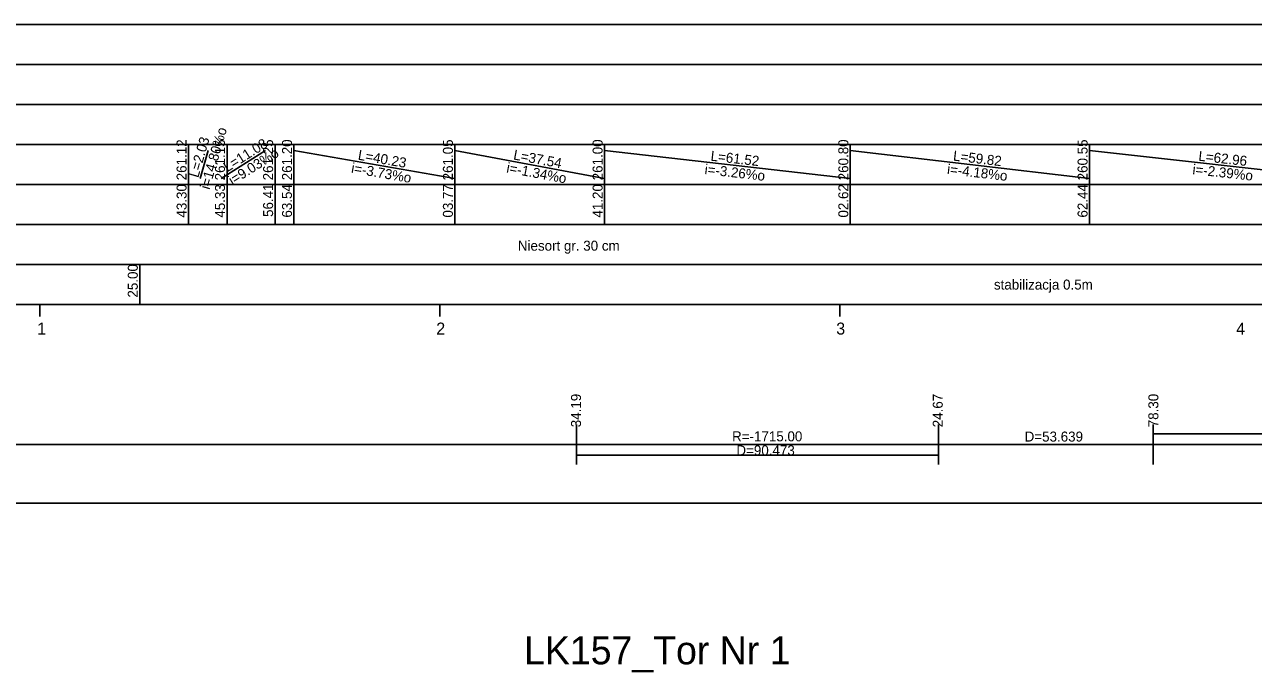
# Model space of a CAD drawing. Extents: x 6445630 to 6518227, y 5499240 to 5511716.
# Drawn here: x 6453127.4 to 6453434.6, y 5508019.3 to 5508181.3 of the extents above; entities that cross this region are included whole.
import ezdxf

# ---------------------------------------------------------------- set-up
doc = ezdxf.new("R2010")
doc.units = 0
for name, color, linetype in [('TOR_PROF-opisy pomocnicze', 7, 'Continuous'), ('TOR_PROF-tabelka-geometria T1', 7, 'Continuous'), ('TOR_PROF-tabelka-kilometracja', 7, 'Continuous'), ('TOR_PROF-tabelka-rodzaj rowu T1', 7, 'Continuous'), ('TOR_PROF-tabelka-rodzaj rurociagow T1', 7, 'Continuous'), ('TOR_PROF-tabelka-rowyT1', 7, 'Continuous'), ('TOR_PROF-tabelka-rurociagi T1', 7, 'Continuous'), ('TOR_PROF-tabelka-teren istniejacy T1', 7, 'Continuous'), ('TOR_PROF-tabelka-warstwa ochronna T1', 7, 'Continuous'), ('TOR_PROF-uklad odniesienia', 7, 'Continuous'), ('TOR_PROF-warstwa ochronna', 7, 'Continuous'), ('TOR_RAMKI-MASKA WYCIECIA', 7, 'Continuous')]:
    doc.layers.add(name, color=color, linetype=linetype)

msp = doc.modelspace()

# ---------------------------------------------------------------- linework, layer by layer
at = {"layer": 'TOR_PROF-tabelka-geometria T1'}
for points in [[(6453265.41, 5508071.29), (6453265.41, 5508081.29)], [(6453355.88, 5508071.29), (6453355.88, 5508081.29)], [(6453409.52, 5508071.29), (6453409.52, 5508081.29)], [(6452430.7, 5508080.29), (6452472.3, 5508080.29), (6452472.3, 5508076.29), (6452489.73, 5508076.29), (6452489.73, 5508069.93), (6452506.34, 5508073.62), (6452552.91, 5508073.62), (6452552.91, 5508076.29), (6452706.14, 5508076.29), (6452706.14, 5508078.96), (6452801.78, 5508078.96), (6452801.78, 5508076.29), (6452871.8, 5508076.29), (6452871.8, 5508073.62), (6452954.06, 5508073.62), (6452954.06, 5508076.29), (6453265.41, 5508076.29), (6453265.41, 5508073.62), (6453355.88, 5508073.62), (6453355.88, 5508076.29), (6453409.52, 5508076.29), (6453409.52, 5508078.96), (6453499.99, 5508078.96)], [(6452331.21, 5508076.29), (6454631.21, 5508076.29)]]:
    msp.add_lwpolyline(points, dxfattribs=at)
at = {"layer": 'TOR_PROF-tabelka-kilometracja'}
for points in [[(6453131.21, 5508108.29), (6453131.21, 5508111.29)], [(6453231.21, 5508108.29), (6453231.21, 5508111.29)], [(6453331.21, 5508108.29), (6453331.21, 5508111.29)]]:
    msp.add_lwpolyline(points, dxfattribs=at)
at = {"layer": 'TOR_PROF-tabelka-rodzaj rowu T1'}
for points in [[(6452331.21, 5508151.29), (6454631.21, 5508151.29), (6454631.21, 5508161.29), (6452331.21, 5508161.29)], [(6452331.21, 5508131.29), (6454631.21, 5508131.29), (6454631.21, 5508141.29), (6452331.21, 5508141.29)], [(6452331.21, 5508131.29), (6454631.21, 5508131.29), (6454631.21, 5508141.29), (6452331.21, 5508141.29)]]:
    msp.add_lwpolyline(points, close=True, dxfattribs=at)
for points in [[(6453168.41, 5508131.29), (6453168.41, 5508141.29)], [(6453178.02, 5508131.29), (6453178.02, 5508141.29)], [(6453190.04, 5508131.29), (6453190.04, 5508141.29)], [(6453194.76, 5508131.29), (6453194.76, 5508141.29)], [(6453234.99, 5508131.29), (6453234.99, 5508141.29)], [(6453272.41, 5508131.29), (6453272.41, 5508141.29)], [(6453333.84, 5508131.29), (6453333.84, 5508141.29)], [(6453393.65, 5508131.29), (6453393.65, 5508141.29)]]:
    msp.add_lwpolyline(points, dxfattribs=at)
at = {"layer": 'TOR_PROF-tabelka-rowyT1'}
msp.add_lwpolyline([(6452331.21, 5508161.29), (6454631.21, 5508161.29), (6454631.21, 5508171.29), (6452331.21, 5508171.29)], close=True, dxfattribs=at)
at = {"layer": 'TOR_PROF-tabelka-rurociagi T1'}
msp.add_lwpolyline([(6452331.21, 5508141.29), (6454631.21, 5508141.29), (6454631.21, 5508151.29), (6452331.21, 5508151.29)], close=True, dxfattribs=at)
msp.add_lwpolyline([(6452331.21, 5508141.29), (6454631.21, 5508141.29), (6454631.21, 5508151.29), (6452331.21, 5508151.29)], close=True, dxfattribs=at)
for points in [[(6453168.41, 5508141.29), (6453168.41, 5508151.29)], [(6453178.02, 5508141.29), (6453178.02, 5508151.29)], [(6453190.04, 5508141.29), (6453190.04, 5508151.29)], [(6453194.76, 5508141.29), (6453194.76, 5508151.29)], [(6453234.99, 5508141.29), (6453234.99, 5508151.29)], [(6453272.41, 5508141.29), (6453272.41, 5508151.29)], [(6453333.84, 5508141.29), (6453333.84, 5508151.29)], [(6453393.65, 5508141.29), (6453393.65, 5508151.29)], [(6453171.32, 5508142.79), (6453173.34, 5508149.79)], [(6453176.54, 5508142.79), (6453187.62, 5508149.79)], [(6453194.76, 5508149.79), (6453234.99, 5508142.79)], [(6453234.99, 5508149.79), (6453272.41, 5508142.79)], [(6453272.41, 5508149.79), (6453333.84, 5508142.79)], [(6453333.84, 5508149.79), (6453393.65, 5508142.79)], [(6453393.65, 5508149.79), (6453456.53, 5508142.79)]]:
    msp.add_lwpolyline(points, dxfattribs=at)
at = {"layer": 'TOR_PROF-tabelka-teren istniejacy T1'}
msp.add_lwpolyline([(6452331.21, 5508171.29), (6454631.21, 5508171.29), (6454631.21, 5508181.29), (6452331.21, 5508181.29)], close=True, dxfattribs=at)
msp.add_lwpolyline([(6452331.21, 5508171.29), (6454631.21, 5508171.29), (6454631.21, 5508181.29), (6452331.21, 5508181.29)], close=True, dxfattribs=at)
at = {"layer": 'TOR_PROF-tabelka-warstwa ochronna T1'}
msp.add_lwpolyline([(6452331.21, 5508121.29), (6454631.21, 5508121.29), (6454631.21, 5508131.29), (6452331.21, 5508131.29)], close=True, dxfattribs=at)
at = {"layer": 'TOR_PROF-warstwa ochronna'}
msp.add_lwpolyline([(6452331.21, 5508111.29), (6454631.21, 5508111.29), (6454631.21, 5508121.29), (6452331.21, 5508121.29)], close=True, dxfattribs=at)
msp.add_lwpolyline([(6453156.21, 5508111.29), (6453156.21, 5508121.29)], dxfattribs=at)
at = {"layer": 'TOR_RAMKI-MASKA WYCIECIA'}
msp.add_lwpolyline([(6452261.34, 5508061.65), (6454661.34, 5508061.65), (6454661.34, 5508348.65), (6452261.34, 5508348.65)], close=True, dxfattribs=at)

# ---------------------------------------------------------------- texts
at = {"layer": 'TOR_PROF-opisy pomocnicze'}
for s, p in [('34.19', (6453266.51, 5508080.62)), ('24.67', (6453356.95, 5508080.62)), ('78.30', (6453410.85, 5508080.62))]:
    msp.add_text(s, height=2.5, rotation=90, dxfattribs=at).set_placement(p)
at = {"layer": 'TOR_PROF-tabelka-geometria T1'}
for s, p in [('R=-1715.00', (6453304.28, 5508077.1)), ('D=53.639', (6453377.42, 5508077.04)), ('D=90.473', (6453305.36, 5508073.6))]:
    msp.add_text(s, height=2.5, dxfattribs=at).set_placement(p)
at = {"layer": 'TOR_PROF-tabelka-kilometracja'}
for s, p in [('1', (6453130.56, 5508103.79)), ('2', (6453230.33, 5508103.79)), ('3', (6453330.32, 5508103.79)), ('4', (6453430.32, 5508103.79))]:
    msp.add_text(s, height=3, dxfattribs=at).set_placement(p)
at = {"layer": 'TOR_PROF-tabelka-rodzaj rurociagow T1'}
for s, p in [('43.30', (6453167.91, 5508133.04)), ('45.33', (6453177.52, 5508133.03)), ('56.41', (6453189.54, 5508133.2)), ('63.54', (6453194.26, 5508133.04)), ('03.77', (6453234.49, 5508133.04)), ('41.20', (6453271.91, 5508133.04)), ('02.62', (6453333.34, 5508133.04)), ('62.44', (6453393.15, 5508133.04))]:
    msp.add_text(s, height=2.5, rotation=90, dxfattribs=at).set_placement(p)
at = {"layer": 'TOR_PROF-tabelka-rurociagi T1'}
for s, rotation, p in [('i=14.80%o', 73.8552, (6453173.61, 5508139.91)), ('261.12', 90, (6453167.91, 5508142.36)), ('L=2.03', 73.8552, (6453170.82, 5508142.86)), ('261.15', 90, (6453177.52, 5508142.35)), ('L=11.08', 32.2884, (6453178.1, 5508144.36)), ('261.25', 90, (6453189.54, 5508142.35)), ('261.20', 90, (6453194.26, 5508142.36)), ('261.05', 90, (6453234.49, 5508142.35)), ('261.00', 90, (6453271.91, 5508142.36)), ('260.80', 90, (6453333.34, 5508142.36)), ('260.55', 90, (6453393.15, 5508142.35)), ('i=9.03%o', 32.2884, (6453179.38, 5508141.03)), ('L=40.23', 350.1298, (6453210.62, 5508147.54)), ('L=37.54', 349.4053, (6453249.47, 5508147.59)), ('L=61.52', 353.4987, (6453298.82, 5508147.28)), ('L=59.82', 353.3252, (6453359.44, 5508147.3)), ('L=62.96', 353.648, (6453420.77, 5508147.27)), ('i=-3.73%o', 350.1298, (6453208.94, 5508144.28)), ('i=-1.34%o', 349.4053, (6453247.74, 5508144.35)), ('i=-3.26%o', 353.4987, (6453297.32, 5508143.93)), ('i=-4.18%o', 353.3252, (6453357.93, 5508143.95)), ('i=-2.39%o', 353.648, (6453419.29, 5508143.92))]:
    msp.add_text(s, height=2.5, rotation=rotation, dxfattribs=at).set_placement(p)
at = {"layer": 'TOR_PROF-tabelka-warstwa ochronna T1'}
msp.add_text('Niesort gr. 30 cm', height=2.5, dxfattribs=at).set_placement((6453250.73, 5508124.76))
at = {"layer": 'TOR_PROF-uklad odniesienia'}
msp.add_text('LK157_Tor Nr 1', height=7, dxfattribs=at).set_placement((6453252.28, 5508021.35))
at = {"layer": 'TOR_PROF-warstwa ochronna'}
msp.add_text('25.00', height=2.5, rotation=90, dxfattribs=at).set_placement((6453155.71, 5508113.04))
msp.add_text('stabilizacja 0.5m', height=2.5, dxfattribs=at).set_placement((6453369.74, 5508115.04))

doc.saveas('drawing.dxf')
